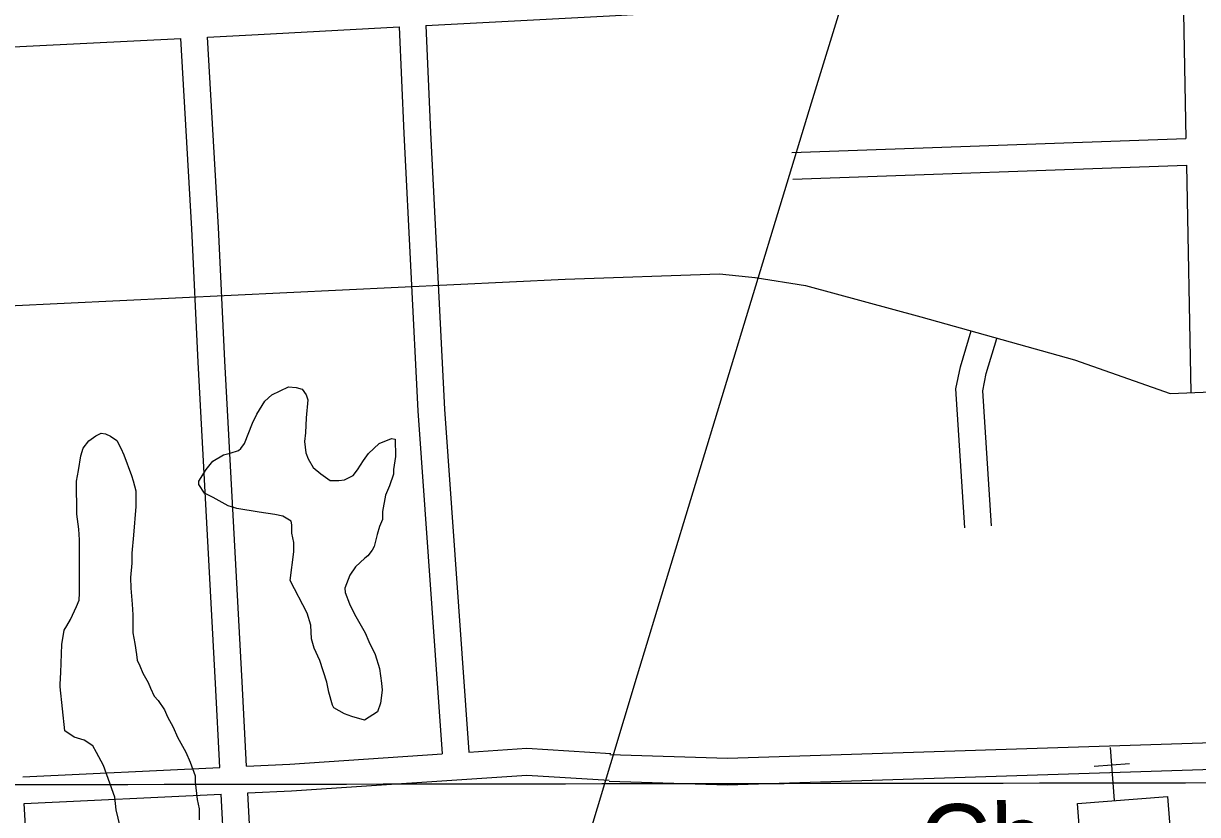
# Model space of a CAD drawing. Extents: x 3313447 to 3351316, y 703786 to 729172.
# Drawn here: x 3335143 to 3336464, y 721278 to 722168 of the extents above; entities that cross this region are included whole.
import ezdxf

# ---------------------------------------------------------------- set-up
doc = ezdxf.new("R2010")
doc.units = 0
for name, color, linetype in [('V-BLDG-OTLN', 7, 'Continuous'), ('V-GRID-MAJR', 7, 'Continuous'), ('V-ROAD-CNTR', 7, 'Continuous'), ('V-SITE-OTLN', 7, 'Continuous'), ('V-SITE-OTLN-IDEN', 7, 'Continuous'), ('V-SITE-VEGE', 7, 'Continuous')]:
    doc.layers.add(name, color=color, linetype=linetype)

msp = doc.modelspace()

# ---------------------------------------------------------------- linework, layer by layer
at = {"layer": 'V-BLDG-OTLN'}
msp.add_lwpolyline([(3336328.684305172, 721290.214392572), (3336429.962102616, 721298.0693768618), (3336434.447093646, 721240.2374925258), (3336430.4631016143, 721239.9284931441), (3336443.372075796, 721073.4928260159), (3336379.8442028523, 721068.56583587), (3336371.771218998, 721172.656627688), (3336384.368193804, 721173.6336257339), (3336379.208204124, 721240.1704926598), (3336332.844296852, 721236.5744998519)], close=True, dxfattribs=at)
at = {"layer": 'V-GRID-MAJR'}
msp.add_spline([(3317583.083, 721289.311), (3322833.044, 721295.0380000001), (3328083.005, 721301.528), (3333332.965, 721308.783), (3338582.924, 721316.8), (3343832.882, 721325.582), (3349082.838, 721335.127), (3349082.839, 721335.127)], degree=3, dxfattribs=at)
at = {"layer": 'V-ROAD-CNTR'}
for points in [[(3335217.383527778, 719381.5002100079), (3335318.841324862, 719725.435522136), (3335467.9910265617, 720221.293530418), (3335685.0805923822, 720939.8610932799), (3335834.017294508, 721434.967103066), (3336029.5519034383, 722078.8528152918), (3336282.561397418, 722901.3221703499), (3336553.4388556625, 723803.3733662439), (3336653.5186555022, 724128.822715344), (3336790.1003823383, 724572.4198281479), (3336814.251334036, 724649.8166733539), (3336887.237188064, 724940.516091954), (3337149.42366369, 725773.1744266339), (3337398.561165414, 726599.175774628), (3337635.1126923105, 727381.4472100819), (3337635.5956913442, 727383.026206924)], [(3336446.7410690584, 722240.44349211), (3336450.704061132, 722038.625895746)], [(3335595.9187707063, 722165.6296417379), (3335802.517357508, 722176.7116195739), (3336069.724823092, 722191.7315895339)], [(3335350.23726207, 722152.68866762), (3335407.149148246, 722155.504661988), (3335565.960830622, 722164.0226449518)], [(3335565.960830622, 722164.0236449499), (3335571.1288202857, 722043.982885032), (3335587.024788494, 721732.172508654), (3335614.302733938, 721345.9452811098)], [(3335595.919770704, 722165.6316417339), (3335601.0967603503, 722045.390882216), (3335616.9707286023, 721733.992505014), (3335644.2366740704, 721347.944277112)], [(3335101.070760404, 722140.3626922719), (3335320.2733219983, 722151.2066705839)], [(3335364.2472340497, 721330.741311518), (3335359.2292440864, 721425.3411223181), (3335339.818282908, 721786.8953992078), (3335332.575297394, 721936.8900992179), (3335320.2743219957, 722151.2066705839)], [(3335394.213174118, 721332.174308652), (3335389.18718417, 721426.939119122), (3335369.7802229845, 721788.423396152), (3335362.533237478, 721938.47409605), (3335350.238262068, 722152.68866762)], [(3336007.447947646, 722022.815927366), (3336450.704061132, 722038.6248957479)], [(3336008.517945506, 721992.8359873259), (3336451.292059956, 722008.626955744)], [(3336451.292059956, 722008.62895574), (3336456.31504991, 721752.8074673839)], [(3333526.20091015, 721770.7364315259), (3334026.957908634, 721795.690381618), (3334688.041586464, 721829.3193143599), (3335752.418457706, 721880.0662128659), (3335926.345109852, 721886.4282001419), (3335969.66602321, 721881.6512096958)], [(3335966.2350300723, 721882.02920894), (3336022.896916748, 721873.29422641), (3336152.4976575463, 721837.8102973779), (3336325.3453118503, 721789.4713940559), (3336432.9270966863, 721751.4954700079), (3336525.977910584, 721755.387462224), (3336883.8381948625, 721768.3224363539), (3337468.277025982, 721790.7733914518), (3337772.1244182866, 721808.6523556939)], [(3336202.1415582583, 721600.552771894), (3336192.104578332, 721756.7524594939), (3336197.061568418, 721781.4814100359), (3336209.361543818, 721822.2263285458)], [(3336232.0794983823, 721602.4767680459), (3336222.296517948, 721754.7324635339), (3336226.19551015, 721774.1814246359), (3336238.081486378, 721813.556345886)], [(3335802.945356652, 721345.2122825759), (3335935.1700922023, 721341.349290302), (3337073.400815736, 721377.9292171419), (3337622.004718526, 721397.6501777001)], [(3335802.0693584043, 721315.224342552), (3335935.214092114, 721311.3353503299), (3337074.420813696, 721347.9472771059), (3337622.9077167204, 721367.663237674)], [(3335394.21217412, 721332.17530865), (3335443.0260764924, 721334.509303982), (3335614.302733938, 721345.9442811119)], [(3335644.2356740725, 721347.943277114), (3335709.4915435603, 721352.3002684), (3335803.8213549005, 721346.497280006)], [(3335142.5106775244, 721320.1393327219), (3335364.2462340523, 721330.7423115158)], [(3335395.8011709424, 721302.2173685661), (3335444.74207306, 721304.5573638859), (3335709.569543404, 721322.2383285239), (3335801.9793585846, 721316.5533398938)], [(3335144.1826741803, 721290.1853926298), (3335365.836230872, 721300.7843714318)], [(3335389.8501828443, 720843.874285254), (3335381.581199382, 721031.9489091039), (3335369.2222241, 721236.939499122), (3335365.836230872, 721300.783371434)], [(3335419.8221229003, 720845.1742826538), (3335411.541139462, 721033.5109059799), (3335399.174164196, 721238.6374957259), (3335395.8021709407, 721302.216368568)], [(3335170.816620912, 720833.663305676), (3335144.183674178, 721290.1853926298)]]:
    msp.add_lwpolyline(points, dxfattribs=at)
at = {"layer": 'V-SITE-OTLN'}
for p, q in [((3336370.482221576, 721293.4563860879), (3336365.842230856, 721353.2762664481)), ((3336387.329187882, 721334.8833032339), (3336347.449267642, 721331.7903094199))]:
    msp.add_line(p, q, dxfattribs=at)
at = {"layer": 'V-SITE-VEGE'}
msp.add_lwpolyline([(3335443.271, 721541.2710000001), (3335447.309, 721573.5210000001), (3335447.258, 721584.031), (3335445.1040000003, 721594.529), (3335445.057, 721603.634), (3335444.336, 721607.835), (3335435.2, 721613.393), (3335426.082, 721615.449), (3335408.553, 721618.165), (3335383.309, 721622.24), (3335373.487, 721624.995), (3335356.626, 721634.719), (3335346.792, 721639.573), (3335340.437, 721649.35), (3335340.42, 721652.8520000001), (3335348.7600000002, 721666.205), (3335356.419, 721675.351), (3335368.296, 721682.417), (3335375.992, 721684.559), (3335385.085, 721687.406), (3335387.876, 721689.5210000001), (3335392.0500000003, 721695.145), (3335401.045, 721718.312), (3335405.899, 721728.147), (3335414.931, 721742.904), (3335422.602, 721749.9500000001), (3335441.473, 721759.1510000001), (3335449.884, 721758.4940000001), (3335456.896, 721756.429), (3335461.1350000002, 721750.142), (3335463.2630000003, 721744.549), (3335461.264, 721724.223), (3335460.648, 721707.404), (3335459.296, 721697.588), (3335460.7630000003, 721684.985), (3335463.599, 721677.993), (3335469.254, 721668.214), (3335477.696, 721661.2490000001), (3335488.2430000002, 721653.595), (3335498.049, 721653.644), (3335504.352, 721654.378), (3335514.1380000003, 721659.334), (3335519.0100000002, 721665.66), (3335525.961, 721676.205), (3335531.5270000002, 721683.938), (3335543.381, 721695.209), (3335557.365, 721700.884), (3335561.571, 721700.204), (3335561.6720000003, 721680.588), (3335559.642, 721665.865), (3335559.669, 721660.962), (3335554.8310000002, 721647.625), (3335550.68, 721637.095), (3335547.268, 721618.861), (3335547.315, 721609.756), (3335543.85, 721602.031), (3335541.093, 721592.909), (3335537.659, 721579.581), (3335535.576, 721575.366), (3335530.7060000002, 721569.033), (3335527.216, 721566.215), (3335516.757, 721556.354), (3335510.4960000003, 721547.216), (3335504.967, 721532.4770000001), (3335504.991, 721527.572), (3335509.96, 721514.985), (3335515.622, 721503.104), (3335527.6380000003, 721482.147), (3335531.892, 721472.36), (3335538.972, 721457.682), (3335543.952, 721442.295), (3335546.14, 721425.4890000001), (3335546.879, 721417.787), (3335544.852, 721403.063), (3335541.399, 721393.237), (3335526.731, 721384.06), (3335512.698, 721388.191), (3335504.2770000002, 721390.9500000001), (3335492.333, 721397.8960000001), (3335490.917, 721400.692), (3335486.639, 721415.382), (3335484.483, 721426.581), (3335476.651, 721451.062), (3335470.276, 721465.042), (3335467.421, 721475.536), (3335466.643, 721490.947), (3335462.372, 721504.237)], close=True, dxfattribs=at)
msp.add_lwpolyline([(3335251.998, 721264.273), (3335247.697, 721283.167), (3335246.227, 721297.172), (3335233.437, 721332.838), (3335225.656, 721347.511), (3335221.413, 721355.198), (3335211.572, 721361.452), (3335200.345, 721364.9010000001), (3335189.802, 721371.854), (3335184.647, 721421.569), (3335184.637, 721424.373), (3335185.268, 721437.687), (3335186.511, 721469.22), (3335189.231, 721485.348), (3335192.0100000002, 721490.265), (3335196.177, 721497.294), (3335203.11, 721512.04), (3335205.877, 721519.06), (3335206.538, 721526.7710000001), (3335206.235, 721587.0210000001), (3335205.473, 721598.926), (3335203.288, 721615.73), (3335203.102, 721652.862), (3335205.144, 721664.781), (3335207.861, 721681.61), (3335210.62, 721690.031), (3335216.8850000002, 721698.469), (3335224.563, 721704.113), (3335230.852, 721706.948), (3335235.761, 721706.272), (3335241.381, 721703.4990000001), (3335248.41, 721698.629), (3335252.6550000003, 721690.242), (3335256.198, 721682.554), (3335264.722, 721659.4770000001), (3335266.856, 721653.182), (3335269.715, 721641.987), (3335269.801, 721624.473), (3335267.161, 721592.231), (3335265.162, 721571.905), (3335265.218, 721560.694), (3335263.901, 721544.574), (3335263.96, 721532.665), (3335265.451, 721514.456), (3335266.211, 721502.549), (3335266.315, 721482.233), (3335268.4760000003, 721470.332), (3335270.6410000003, 721457.733), (3335271.3740000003, 721451.431), (3335274.2060000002, 721445.14), (3335277.751, 721436.753), (3335283.41, 721426.269), (3335286.244, 721419.98), (3335290.492, 721410.893), (3335294.721, 721406.008), (3335301.781, 721395.535), (3335305.322, 721387.8470000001), (3335311.687, 721375.968), (3335316.647, 721364.784), (3335325.838, 721348.015), (3335330.801, 721336.831), (3335336.484, 721321.447), (3335336.517, 721314.4400000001), (3335338.72, 721294.837), (3335340.873, 721284.337), (3335340.936, 721271.725)], dxfattribs=at)

# ---------------------------------------------------------------- texts
at = {"layer": 'V-SITE-OTLN-IDEN'}
msp.add_text('Ch.', height=82.99983200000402, rotation=0.3994610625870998, dxfattribs=at).set_placement((3336151.198660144, 721206.2065605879))

doc.saveas('drawing.dxf')
